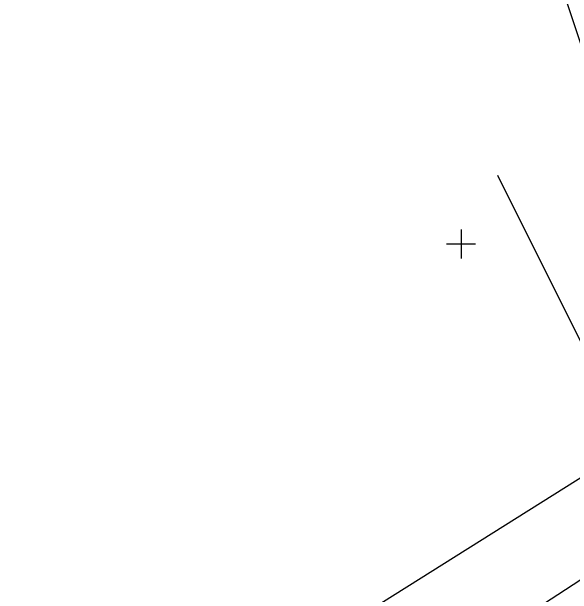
# Model space of a CAD drawing. Extents: x 469981 to 472086, y 246785 to 247785.
# Drawn here: x 471453.4 to 471511.5, y 247463.6 to 247524.1 of the extents above; entities that cross this region are included whole.
import ezdxf

# ---------------------------------------------------------------- set-up
doc = ezdxf.new("R2010")
doc.units = 0
for name, color, linetype in [('DREN_VADP_####_####_#', 7, 'Continuous'), ('GEOD_ELEM_####_####_#', 7, 'Continuous'), ('RAMI_PLAN_####_TKST_#', 7, 'Continuous'), ('RAMI_UZMR_####_####_#', 7, 'Continuous'), ('RELJ_NOGA_####_####_#', 7, 'Continuous'), ('RELJ_NOGL_####_####_#', 7, 'Continuous'), ('ROBZ_IERR_####_####_#', 7, 'Continuous')]:
    doc.layers.add(name, color=color, linetype=linetype)

msp = doc.modelspace()

# ---------------------------------------------------------------- linework, layer by layer
at = {"layer": 'DREN_VADP_####_####_#'}
msp.add_lwpolyline([(471456.416, 247440.555), (471608.208, 247536.045), (471607.002, 247547.295)], dxfattribs=at)
at = {"layer": 'GEOD_ELEM_####_####_#'}
for p, q in [((471500, 247501.5), (471500, 247500)), ((471498.5, 247500), (471500, 247500)), ((471500, 247500), (471500, 247498.5)), ((471500, 247500), (471501.5, 247500))]:
    msp.add_line(p, q, dxfattribs=at)
at = {"layer": 'RAMI_PLAN_####_TKST_#'}
msp.add_lwpolyline([(472086.148, 247505.099), (471575.094, 247333.794), (471481.337, 247613.498), (471992.39, 247784.804)], close=True, dxfattribs=at)
at = {"layer": 'RAMI_UZMR_####_####_#'}
msp.add_lwpolyline([(471355.9, 247363.1), (471457.4, 247429.3), (471524.252, 247472.902), (471743.701, 247613.609), (471760.558, 247620.637), (471763.718, 247625.03), (471767.054, 247626.612), (471778.292, 247625.909), (471806.563, 247631.532), (471842.307, 247641.196)], dxfattribs=at)
at = {"layer": 'RELJ_NOGA_####_####_#'}
for points in [[(471341.934, 247360.736), (471344.51, 247356.259), (471349.946, 247353.745), (471355.895, 247354.991), (471376.693, 247368.011), (471396.058, 247380.323), (471444.047, 247411.052), (471471.484, 247428.432), (471497.591, 247445.096), (471529.061, 247465.658), (471552.024, 247480.39), (471579.849, 247498.336), (471608.29, 247516.955), (471640.013, 247537.434), (471663.526, 247552.835), (471700.309, 247577.155), (471731.58, 247596.998), (471755.893, 247610.638), (471758.96, 247612.207)], [(471398.635, 247372.113), (471402.433, 247374.78), (471425.587, 247389.134), (471450.058, 247404.807), (471474.143, 247419.972), (471503.215, 247438.678), (471533.565, 247458.24), (471556.869, 247473.387), (471582.759, 247490.013), (471614.043, 247510.505), (471643.167, 247529.241), (471669.12, 247546.6), (471690.757, 247560.622), (471694.708, 247563.158)]]:
    msp.add_spline(points, degree=3, dxfattribs=at)
at = {"layer": 'RELJ_NOGL_####_####_#'}
for points in [[(471342.514, 247361.025), (471345.404, 247356.891), (471350.224, 247354.862), (471355.251, 247356.423), (471376.007, 247368.362), (471395.596, 247380.988), (471443.663, 247411.567), (471471.284, 247429.247), (471497.369, 247445.866), (471528.273, 247466.831), (471551.61, 247481.241), (471579.417, 247499.099), (471607.686, 247517.412), (471639.588, 247538.317), (471662.844, 247553.564), (471699.582, 247577.982), (471731.348, 247598.063), (471755.711, 247611.433), (471758.267, 247612.728)], [(471399.82, 247371.525), (471403.248, 247373.923), (471426.144, 247388.265), (471450.973, 247403.909), (471474.455, 247419.142), (471503.701, 247437.899), (471533.875, 247457.475), (471557.479, 247472.578), (471583.176, 247489.002), (471614.915, 247509.524), (471643.61, 247528.29), (471669.945, 247545.695), (471691.536, 247559.696), (471695.147, 247562.053)]]:
    msp.add_spline(points, degree=3, dxfattribs=at)
at = {"layer": 'ROBZ_IERR_####_####_#'}
msp.add_lwpolyline([(471848.655, 247680.039), (471863.461, 247637.05), (471765.831, 247617.357), (471524.883, 247464.852), (471503.815, 247507.109)], dxfattribs=at)

doc.saveas('drawing.dxf')
